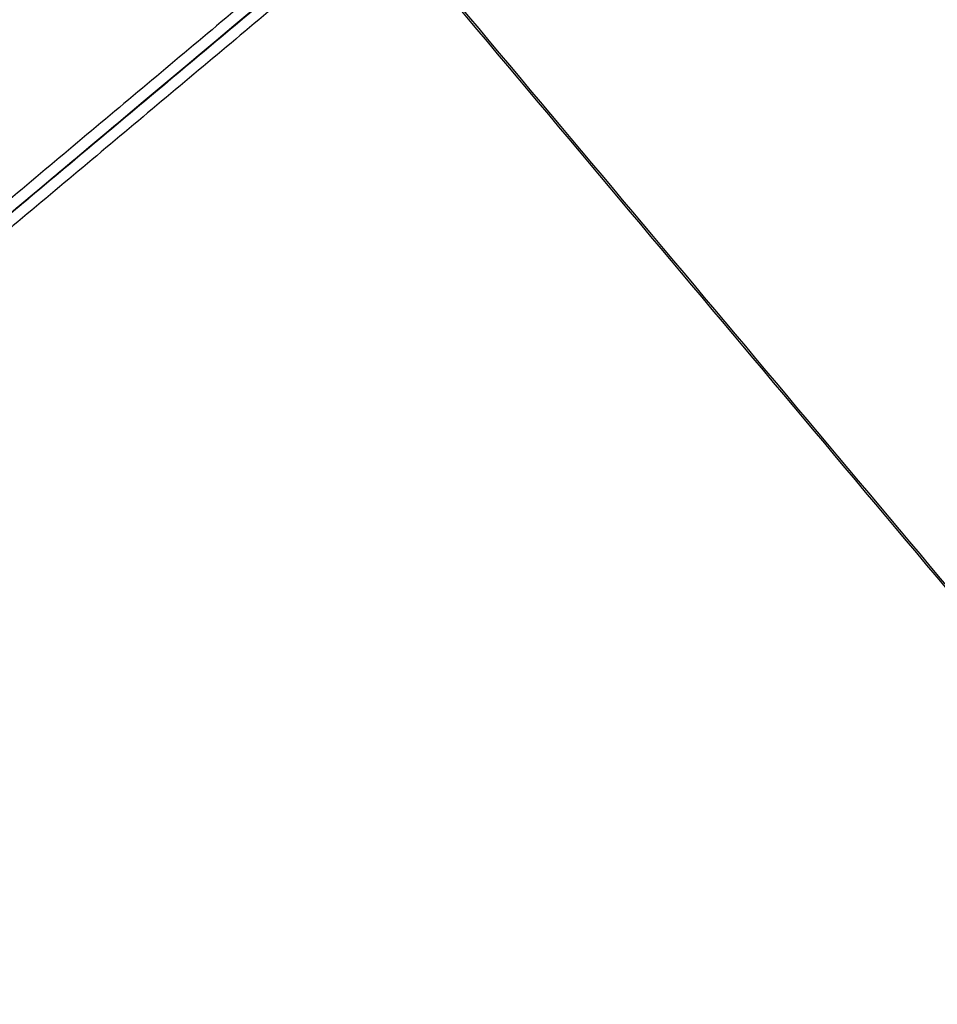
# Model space of a CAD drawing. Header units: millimetres. Extents: x -657 to 864, y -831 to 851.
# Tile 424 of 656: x 698 to 743, y -535 to -487. Entities that reach past the tile are written whole.
import ezdxf

# ---------------------------------------------------------------- set-up
doc = ezdxf.new("R2010")
doc.units = ezdxf.units.MM
doc.layers.add('Default', color=7, linetype='Continuous', true_color=0x000000)

msp = doc.modelspace()

# ---------------------------------------------------------------- linework, layer by layer
at = {"layer": 'Default'}
for points in [[(863.462, -524.357, 60.121), (781.241, -426.37, 60.121), (699.02, -328.383, 60.121)], [(862.692, -523.654, 60.335), (781.135, -426.459, 60.335), (699.579, -329.264, 60.335)], [(842.781, -633.288, 16.074), (715.467, -481.562, 16.074), (588.153, -329.835, 16.074)], [(842.26, -632.81, 16.311), (715.397, -481.62, 16.311), (588.534, -330.431, 16.311)], [(734.061, -340.304, 73.164), (540.134, -503.029, 73.164), (346.207, -665.753, 73.164)], [(733.511, -340.857, 72.922), (540.179, -503.082, 72.922), (346.847, -665.307, 72.922)], [(749.713, -752.794, -11.841), (602.007, -576.765, -11.841), (454.301, -400.737, -11.841)], [(749.32, -752.327, -11.588), (602.007, -576.765, -11.588), (454.693, -401.204, -11.588)], [(653.528, -533.534, 89.444), (683.152, -508.676, 89.444), (712.777, -483.818, 89.444)], [(712.777, -483.818, 89.698), (683.152, -508.676, 89.698), (653.528, -533.534, 89.698)], [(469.952, -813.227, 73.164), (663.88, -650.502, 73.164), (857.807, -487.778, 73.164)], [(470.502, -812.674, 72.922), (663.834, -650.449, 72.922), (857.167, -488.224, 72.922)]]:
    msp.add_open_spline(points, degree=2, dxfattribs=at)
for points, knots in [([(812.669, -399.999, 89.698), (802.728, -408.341, 79.296), (772.356, -433.826, 50.656), (702.484, -492.455, 3.351), (640.49, -544.475, -11.841), (602.007, -576.765, -11.841)], [2.41548, 2.41548, 2.41548, 2.41548, 70.396144, 198.636056, 404.995527, 404.995527, 404.995527, 404.995527]), ([(812.115, -400.464, 89.444), (802.306, -408.694, 79.212), (772.084, -434.054, 50.758), (702.42, -492.509, 3.594), (640.465, -544.495, -11.588), (602.007, -576.765, -11.588)], [2.408267, 2.408267, 2.408267, 2.408267, 69.367076, 197.537893, 403.786179, 403.786179, 403.786179, 403.786179])]:
    msp.add_open_spline(points, degree=3, knots=knots, dxfattribs=at)
at = {"layer": 'Default', "color": 18, "true_color": 0x000000}
for points in [[(717.602, -479.06, 101.91), (660.099, -527.31, 130.725), (602.597, -575.561, 159.539)], [(603.111, -575.839, 160.097), (660.613, -527.589, 131.283), (718.115, -479.339, 102.469)], [(717.787, -479.614, 101.352), (660.285, -527.865, 130.167), (602.782, -576.115, 158.981)], [(718.3, -479.893, 101.91), (660.798, -528.143, 130.725), (603.296, -576.393, 159.539)]]:
    msp.add_open_spline(points, degree=2, dxfattribs=at)

doc.saveas('drawing.dxf')
